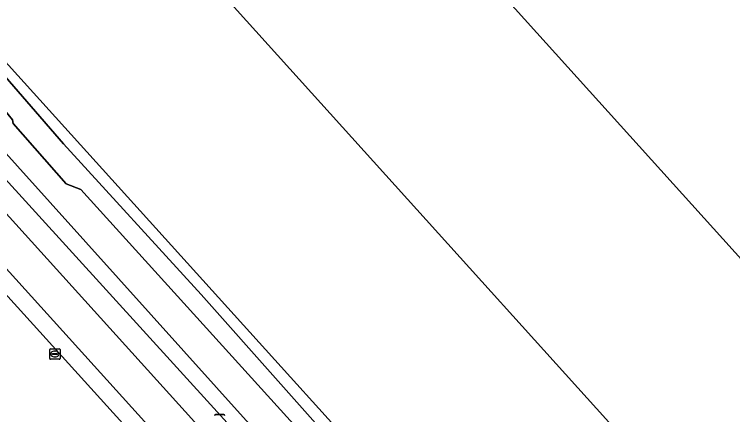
# Model space of a CAD drawing. Extents: x 156141 to 158132, y 385651 to 388333.
# Drawn here: x 156832.3 to 156901.7, y 387392.3 to 387431 of the extents above; entities that cross this region are included whole.
import ezdxf

# ---------------------------------------------------------------- set-up
doc = ezdxf.new("R2010")
doc.units = 0
for name, color, linetype in [('IMGEO_Afsluitpaal', 7, 'Continuous'), ('IMGEO_Berm_groen', 7, 'Continuous'), ('IMGEO_Erf', 7, 'Continuous'), ('IMGEO_Fietspad_gesloten', 7, 'Continuous'), ('IMGEO_Hek', 7, 'Continuous'), ('IMGEO_Kolk', 7, 'Continuous'), ('IMGEO_Oever', 7, 'Continuous'), ('IMGEO_Pand', 7, 'Continuous'), ('IMGEO_Pand_overbouw', 7, 'Continuous'), ('IMGEO_Rijbaan_lokaal_gesloten', 7, 'Continuous'), ('IMGEO_Waterloop', 7, 'Continuous')]:
    doc.layers.add(name, color=color, linetype=linetype)

msp = doc.modelspace()

# ---------------------------------------------------------------- linework, layer by layer
at = {"layer": 'IMGEO_Afsluitpaal'}
for p, q in [((156851.704, 387392.291), (156852.494, 387392.291)), ((156852.494, 387392.291), (156851.704, 387392.291))]:
    msp.add_line(p, q, dxfattribs=at)
for centre, start, end in [((156851.704, 387392.191), 90, 180), ((156851.704, 387392.191), 90, 180), ((156852.494, 387392.191), 0, 90), ((156852.494, 387392.191), 360, 90)]:
    msp.add_arc(centre, 0.1, start, end, dxfattribs=at)
at = {"layer": 'IMGEO_Berm_groen'}
for points in [[(156892.578, 387358.675), (156828.014, 387430.131)], [(156825.912, 387429.356), (156820.269, 387424.067), (156822.037, 387422.115), (156886.035, 387351.339), (156892.16, 387356.824)], [(156829.89, 387426.671), (156836.998, 387418.494), (156850.32, 387403.9), (156865.705, 387386.575), (156877.439, 387373.683), (156889.962, 387359.949), (156890.583, 387359.091), (156890.872, 387358.465), (156890.912, 387357.913), (156890.757, 387357.396), (156890.247, 387356.471), (156888.515, 387354.772), (156888.138, 387354.347), (156887.719, 387354.139), (156887.323, 387354.099), (156886.817, 387354.165), (156886.651, 387354.284), (156830.672, 387415.811), (156827.629, 387419.198), (156825.551, 387421.709)]]:
    msp.add_lwpolyline(points, dxfattribs=at)
msp.add_lwpolyline([(156819.314, 387419.833), (156817.986, 387421.299), (156817.714, 387419.072), (156879.454, 387350.849), (156881.534, 387350.995)], close=True, dxfattribs=at)
at = {"layer": 'IMGEO_Erf'}
for points in [[(156997.992, 387533.507), (156995.903, 387533.881), (156995.601, 387534.29), (156990.602, 387541.063), (156990.279, 387541.5), (156990.607, 387543.655), (156965.766, 387577.788), (156965.697, 387577.883), (156816.416, 387442.966), (156820.347, 387438.616), (156828.014, 387430.131), (156892.578, 387358.675), (156899.939, 387350.528), (156912.573, 387336.545), (157050.7, 387461.085)], [(156910.09, 387518.28), (156916.528, 387511.214), (156933.957, 387526.895), (156944.29, 387515.468), (156960.246, 387529.861), (157030.573, 387451.881), (156922.914, 387354.774), (156913.099, 387365.61), (156910.186, 387368.822), (156906.162, 387373.332), (156921.097, 387386.716), (156867.483, 387446.169), (156852.58, 387432.731), (156835.838, 387451.297)]]:
    msp.add_lwpolyline(points, close=True, dxfattribs=at)
at = {"layer": 'IMGEO_Fietspad_gesloten'}
msp.add_lwpolyline([(156776.128, 387467.523), (156788.556, 387453.799), (156800.253, 387440.882), (156806.701, 387433.761), (156810.212, 387429.884), (156817.986, 387421.299), (156819.314, 387419.833), (156881.534, 387350.995), (156883.249, 387349.098), (156890.027, 387341.599), (156892.633, 387344.043), (156886.035, 387351.339), (156822.037, 387422.115), (156820.269, 387424.067), (156813.545, 387431.491), (156808.444, 387437.123), (156802.378, 387443.821), (156788.894, 387458.71), (156781.004, 387467.422)], dxfattribs=at)
at = {"layer": 'IMGEO_Hek'}
msp.add_lwpolyline([(156892.578, 387358.675), (156828.014, 387430.131)], dxfattribs=at)
at = {"layer": 'IMGEO_Kolk'}
for p, q in [((156835.669, 387397.724), (156835.669, 387398.576)), ((156835.744, 387398.65), (156836.596, 387398.65)), ((156836.67, 387398.576), (156836.67, 387397.724)), ((156835.928, 387398.144), (156835.928, 387398.156)), ((156836.366, 387398.107), (156835.968, 387398.107)), ((156835.971, 387398.193), (156836.369, 387398.193)), ((156836.18, 387397.87), (156836.155, 387397.87)), ((156836.157, 387398.43), (156836.182, 387398.43)), ((156836.412, 387398.156), (156836.412, 387398.144)), ((156836.596, 387397.65), (156835.744, 387397.65))]:
    msp.add_line(p, q, dxfattribs=at)
for points in [[(156835.669, 387397.724), (156835.669, 387398.576)], [(156835.744, 387398.65), (156836.596, 387398.65)], [(156836.67, 387398.576), (156836.67, 387397.724)], [(156836.596, 387397.65), (156835.744, 387397.65)]]:
    msp.add_lwpolyline(points, dxfattribs=at)
for centre, radius, start, end in [((156835.746, 387398.574), 0.0765, 91.55205, 178.44795), ((156835.746, 387398.574), 0.0765, 91.55205, 178.44795), ((156836.594, 387398.574), 0.0765, 1.55205, 88.44795), ((156836.594, 387398.574), 0.0765, 1.55205, 88.44795), ((156835.968, 387398.153), 0.0403, 85.87752, 175.75265), ((156835.965, 387398.143), 0.0366, 178.93798, 274.71019), ((156836.369, 387398.15), 0.043, 264.86636, 352.45326), ((156836.373, 387398.155), 0.0386, 1.73085, 96.63898), ((156835.746, 387397.726), 0.0765, 181.55205, 268.44795), ((156835.746, 387397.726), 0.0765, 181.55205, 268.44795), ((156836.594, 387397.726), 0.0765, 271.55205, 358.44795), ((156836.594, 387397.726), 0.0765, 271.55205, 358.44795)]:
    msp.add_arc(centre, radius, start, end, dxfattribs=at)
for centre, major_axis, ratio, start_param, end_param in [((156836.156, 387398.15), (-0.387, 0.002), 0.722429, 4.712389, 7.853982), ((156836.181, 387398.15), (-0.39, 0.002), 0.717154, 1.570796, 4.712389)]:
    msp.add_ellipse(centre, major_axis=major_axis, ratio=ratio, start_param=start_param, end_param=end_param, dxfattribs=at)
at = {"layer": 'IMGEO_Oever'}
for points in [[(156877.439, 387373.683), (156865.705, 387386.575), (156850.32, 387403.9), (156836.998, 387418.494), (156829.89, 387426.671)], [(156825.551, 387421.709), (156827.629, 387419.198), (156830.672, 387415.811), (156886.651, 387354.284), (156886.817, 387354.165), (156887.323, 387354.099), (156887.719, 387354.139), (156888.138, 387354.347), (156888.515, 387354.772), (156890.247, 387356.471), (156890.757, 387357.396), (156890.912, 387357.913), (156890.872, 387358.465), (156890.583, 387359.091), (156889.962, 387359.949), (156877.439, 387373.683)]]:
    msp.add_lwpolyline(points, dxfattribs=at)
msp.add_lwpolyline([(156889.521, 387357.611), (156888.922, 387357.076), (156889.395, 387356.496), (156888.355, 387355.503), (156887.732, 387356.186), (156887.098, 387355.63), (156826.205, 387423.351), (156826.093, 387423.573), (156826.02, 387424.047), (156826.005, 387424.248), (156826.141, 387424.497), (156825.502, 387425.3), (156826.452, 387426.143), (156827.129, 387425.401), (156827.593, 387425.558), (156828.026, 387425.398), (156828.365, 387425.289), (156828.69, 387424.93), (156832.062, 387420.807), (156832.139, 387420.445), (156837.273, 387414.614), (156838.669, 387414.08), (156877.879, 387370.774)], close=True, dxfattribs=at)
at = {"layer": 'IMGEO_Pand'}
msp.add_lwpolyline([(157030.573, 387451.881), (156960.246, 387529.861), (156944.29, 387515.468), (156933.957, 387526.895), (156916.528, 387511.214), (156910.09, 387518.28), (156835.838, 387451.297), (156852.58, 387432.731), (156867.483, 387446.169), (156921.097, 387386.716), (156906.162, 387373.332), (156910.186, 387368.822), (156913.099, 387365.61), (156922.914, 387354.774)], close=True, dxfattribs=at)
at = {"layer": 'IMGEO_Pand_overbouw'}
msp.add_lwpolyline([(156906.162, 387373.332), (156921.097, 387386.716), (156867.483, 387446.169), (156852.58, 387432.731)], close=True, dxfattribs=at)
at = {"layer": 'IMGEO_Rijbaan_lokaal_gesloten'}
msp.add_lwpolyline([(156911.949, 387314.501), (156912.167, 387314.703), (156891.935, 387337.06), (156889.711, 387339.517), (156881.02, 387349.119), (156879.454, 387350.849), (156817.714, 387419.072), (156816.431, 387420.49), (156815.531, 387421.484), (156808.185, 387429.621), (156806.204, 387431.815), (156798.206, 387440.675), (156788.413, 387451.522)], dxfattribs=at)
at = {"layer": 'IMGEO_Waterloop'}
msp.add_lwpolyline([(156838.669, 387414.08), (156837.273, 387414.614), (156832.139, 387420.445), (156832.062, 387420.807), (156828.69, 387424.93), (156828.365, 387425.289), (156828.026, 387425.398), (156827.593, 387425.558), (156827.129, 387425.401), (156826.452, 387426.143), (156825.502, 387425.3), (156826.141, 387424.497), (156826.005, 387424.248), (156826.02, 387424.047), (156826.093, 387423.573), (156826.205, 387423.351), (156887.098, 387355.63), (156887.732, 387356.186), (156888.355, 387355.503), (156889.395, 387356.496), (156888.922, 387357.076), (156889.521, 387357.611), (156877.879, 387370.774)], close=True, dxfattribs=at)

doc.saveas('drawing.dxf')
